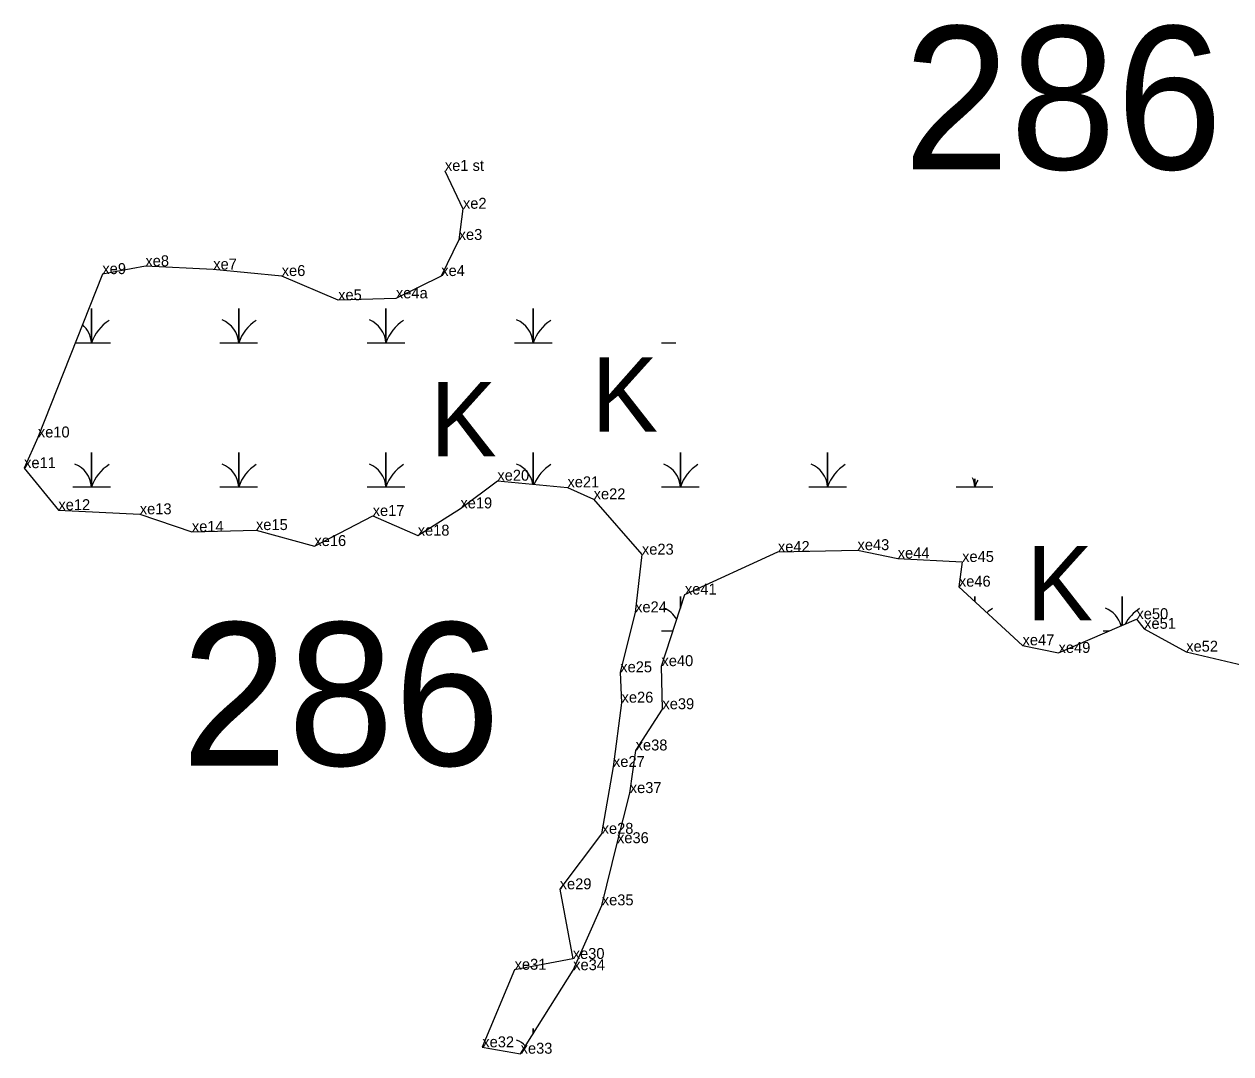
# Model space of a CAD drawing. Extents: x 2072529 to 2268796, y 436423 to 470406.
# Drawn here: x 2246183 to 2246734, y 440253 to 440723 of the extents above; entities that cross this region are included whole.
import ezdxf

# ---------------------------------------------------------------- set-up
doc = ezdxf.new("R2010")
doc.units = 0
for name, color, linetype in [('Default', 7, 'Continuous'), ('Exist Environmental Wetland Boundary', 7, 'Continuous'), ('Exist Environmental Wetland Boundary Cogo Comment', 7, 'Continuous'), ('Exist Hydro Swamp or Marsh', 7, 'Continuous'), ('Old_Level_20', 7, 'Continuous')]:
    doc.layers.add(name, color=color, linetype=linetype)

msp = doc.modelspace()

# ---------------------------------------------------------------- linework, layer by layer
at = {"layer": 'Exist Environmental Wetland Boundary'}
msp.add_lwpolyline([(2246374.88, 440655.97), (2246383.13, 440638.67), (2246381.18, 440624.42), (2246373.23, 440607.93), (2246352.52, 440597.73), (2246326.13, 440596.86), (2246300.35, 440607.93), (2246269.08, 440610.91), (2246238.08, 440612.4), (2246218.42, 440608.82), (2246188.96, 440534.18), (2246182.68, 440520.17), (2246198.34, 440500.97), (2246235.52, 440499.09), (2246259.31, 440491.08), (2246288.6, 440491.88), (2246315.28, 440484.58), (2246341.91, 440498.32), (2246362.47, 440489.32), (2246381.98, 440501.78), (2246398.86, 440514.43), (2246430.87, 440511.39), (2246442.83, 440505.92), (2246464.89, 440480.65), (2246461.78, 440454.28), (2246455, 440426.89), (2246455.59, 440413.02), (2246451.67, 440383.67), (2246446.49, 440353.11), (2246427.33, 440327.76), (2246433.28, 440295.95), (2246406.73, 440291.01), (2246391.98, 440255.57), (2246409.49, 440252.65), (2246433.49, 440290.82), (2246446.56, 440320.43), (2246453.52, 440348.83), (2246459.35, 440371.73), (2246462.03, 440391.19), (2246474.25, 440410.03), (2246473.81, 440429.71), (2246484.52, 440462.44), (2246527, 440481.87), (2246563.35, 440482.7), (2246581.74, 440478.92), (2246611.16, 440477.3), (2246609.67, 440466.01), (2246638.74, 440439.21), (2246655.2, 440435.74), (2246690.77, 440451.18), (2246694.3, 440446.77), (2246713.51, 440436.32), (2246747.16, 440428.26)], dxfattribs=at)
at = {"layer": 'Exist Hydro Swamp or Marsh'}
for points in [[(2246206.01, 440577.37), (2246213.46, 440577.37), (2246213.46, 440593.15), (2246213.46, 440577.37), (2246222.07, 440577.37)], [(2246272.11, 440577.37), (2246280.71, 440577.37), (2246280.71, 440593.15), (2246280.71, 440577.37), (2246289.32, 440577.37)], [(2246339.36, 440577.37), (2246347.96, 440577.37), (2246347.96, 440593.15), (2246347.96, 440577.37), (2246356.57, 440577.37)], [(2246406.61, 440577.37), (2246415.21, 440577.37), (2246415.21, 440593.15), (2246415.21, 440577.37), (2246423.82, 440577.37)], [(2246473.86, 440577.37), (2246480.3, 440577.37)], [(2246204.86, 440511.57), (2246213.46, 440511.57), (2246213.46, 440527.35), (2246213.46, 440511.57), (2246222.07, 440511.57)], [(2246272.11, 440511.57), (2246280.71, 440511.57), (2246280.71, 440527.35), (2246280.71, 440511.57), (2246289.32, 440511.57)], [(2246339.36, 440511.57), (2246347.96, 440511.57), (2246347.96, 440527.35), (2246347.96, 440511.57), (2246356.57, 440511.57)], [(2246415.21, 440512.87), (2246415.21, 440527.35), (2246415.21, 440512.87)], [(2246473.86, 440511.57), (2246482.46, 440511.57), (2246482.46, 440527.35), (2246482.46, 440511.57), (2246491.07, 440511.57)], [(2246541.11, 440511.57), (2246549.71, 440511.57), (2246549.71, 440527.35), (2246549.71, 440511.57), (2246558.32, 440511.57)], [(2246608.36, 440511.57), (2246616.96, 440511.57), (2246616.96, 440515.29)], [(2246616.96, 440515.29), (2246616.96, 440511.57), (2246625.14, 440511.57)], [(2246482.46, 440456.15), (2246482.46, 440461.55), (2246482.46, 440456.15)], [(2246616.96, 440459.28), (2246616.96, 440461.55), (2246616.96, 440459.28)], [(2246684.21, 440448.33), (2246684.21, 440461.55), (2246684.21, 440448.33)], [(2246473.86, 440445.77), (2246479.07, 440445.77)], [(2246675.61, 440445.77), (2246678.32, 440445.77)], [(2246415.21, 440261.76), (2246415.21, 440264.15), (2246415.21, 440261.76)]]:
    msp.add_lwpolyline(points, dxfattribs=at)
for centre, radius, start, end in [((2246201.2, 440576.49), 12.3, 4.1403, 48.7554), ((2246231.71, 440571.31), 19.22, 122.1274, 161.6222), ((2246268.45, 440576.49), 12.3, 4.1403, 67.535), ((2246298.96, 440571.31), 19.22, 122.1274, 161.6222), ((2246335.7, 440576.49), 12.3, 4.1403, 67.535), ((2246366.21, 440571.31), 19.22, 122.1274, 161.6222), ((2246402.95, 440576.49), 12.3, 4.1403, 67.535), ((2246433.46, 440571.31), 19.22, 122.1274, 161.6222), ((2246201.2, 440510.69), 12.3, 4.1403, 67.535), ((2246231.71, 440505.51), 19.22, 122.1274, 161.6222), ((2246268.45, 440510.69), 12.3, 4.1403, 67.535), ((2246298.96, 440505.51), 19.22, 122.1274, 161.6222), ((2246335.7, 440510.69), 12.3, 4.1403, 67.535), ((2246366.21, 440505.51), 19.22, 122.1274, 161.6222), ((2246402.95, 440510.69), 12.3, 10.3204, 67.535), ((2246433.46, 440505.51), 19.22, 122.1274, 157.6302), ((2246470.2, 440510.69), 12.3, 4.1403, 67.535), ((2246500.71, 440505.51), 19.22, 122.1274, 161.6222), ((2246537.45, 440510.69), 12.3, 4.1403, 67.535), ((2246567.96, 440505.51), 19.22, 122.1274, 161.6222), ((2246604.7, 440510.69), 12.3, 4.1403, 24.4473), ((2246635.21, 440505.51), 19.22, 151.5246, 161.6222), ((2246470.2, 440444.89), 12.3, 30.3474, 67.535), ((2246671.95, 440444.89), 12.3, 15.4076, 67.535), ((2246635.21, 440439.71), 19.22, 122.1274, 131.2834), ((2246702.46, 440439.71), 19.22, 122.1274, 151.3622), ((2246402.95, 440247.49), 12.3, 44.7435, 67.535)]:
    msp.add_arc(centre, radius, start, end, dxfattribs=at)
at = {"layer": 'Old_Level_20'}
for p, q in [((2246374.88, 440655.97), (2246374.88, 440655.97)), ((2246383.13, 440638.67), (2246383.13, 440638.67)), ((2246381.18, 440624.42), (2246381.18, 440624.42)), ((2246238.08, 440612.4), (2246238.08, 440612.4)), ((2246269.08, 440610.91), (2246269.08, 440610.91)), ((2246218.42, 440608.82), (2246218.42, 440608.82)), ((2246300.35, 440607.93), (2246300.35, 440607.93)), ((2246373.23, 440607.93), (2246373.23, 440607.93)), ((2246326.13, 440596.86), (2246326.13, 440596.86)), ((2246352.52, 440597.73), (2246352.52, 440597.73)), ((2246188.96, 440534.18), (2246188.96, 440534.18)), ((2246182.68, 440520.17), (2246182.68, 440520.17)), ((2246398.86, 440514.43), (2246398.86, 440514.43)), ((2246430.87, 440511.39), (2246430.87, 440511.39)), ((2246442.83, 440505.92), (2246442.83, 440505.92)), ((2246198.34, 440500.97), (2246198.34, 440500.97)), ((2246381.98, 440501.78), (2246381.98, 440501.78)), ((2246235.52, 440499.09), (2246235.52, 440499.09)), ((2246341.91, 440498.32), (2246341.91, 440498.32)), ((2246259.31, 440491.08), (2246259.31, 440491.08)), ((2246288.6, 440491.88), (2246288.6, 440491.88)), ((2246362.47, 440489.32), (2246362.47, 440489.32)), ((2246315.28, 440484.58), (2246315.28, 440484.58)), ((2246464.89, 440480.65), (2246464.89, 440480.65)), ((2246527, 440481.87), (2246527, 440481.87)), ((2246563.35, 440482.7), (2246563.35, 440482.7)), ((2246581.74, 440478.92), (2246581.74, 440478.92)), ((2246611.16, 440477.3), (2246611.16, 440477.3)), ((2246484.52, 440462.44), (2246484.52, 440462.44)), ((2246609.67, 440466.01), (2246609.67, 440466.01)), ((2246461.78, 440454.28), (2246461.78, 440454.28)), ((2246690.77, 440451.18), (2246690.77, 440451.18)), ((2246694.3, 440446.77), (2246694.3, 440446.77)), ((2246638.74, 440439.21), (2246638.74, 440439.21)), ((2246655.2, 440435.74), (2246655.2, 440435.74)), ((2246713.51, 440436.32), (2246713.51, 440436.32)), ((2246473.81, 440429.71), (2246473.81, 440429.71)), ((2246455, 440426.89), (2246455, 440426.89)), ((2246455.59, 440413.02), (2246455.59, 440413.02)), ((2246474.25, 440410.03), (2246474.25, 440410.03)), ((2246462.03, 440391.19), (2246462.03, 440391.19)), ((2246451.67, 440383.67), (2246451.67, 440383.67)), ((2246459.35, 440371.73), (2246459.35, 440371.73)), ((2246446.49, 440353.11), (2246446.49, 440353.11)), ((2246453.52, 440348.83), (2246453.52, 440348.83)), ((2246427.33, 440327.76), (2246427.33, 440327.76)), ((2246446.56, 440320.43), (2246446.56, 440320.43)), ((2246406.73, 440291.01), (2246406.73, 440291.01)), ((2246433.28, 440295.95), (2246433.28, 440295.95)), ((2246433.49, 440290.82), (2246433.49, 440290.82)), ((2246391.98, 440255.57), (2246391.98, 440255.57)), ((2246409.49, 440252.65), (2246409.49, 440252.65))]:
    msp.add_line(p, q, dxfattribs=at)

# ---------------------------------------------------------------- texts
at = {"layer": 'Default'}
for p in [(2246584.32, 440656.7), (2246254.44, 440384.29)]:
    msp.add_text('286', height=65.34, dxfattribs=at).set_placement(p)
at = {"layer": 'Exist Environmental Wetland Boundary Cogo Comment'}
for s, p in [('xe1 st', (2246374.88, 440655.97)), ('xe2', (2246383.13, 440638.67)), ('xe3', (2246381.18, 440624.42)), ('xe8', (2246238.08, 440612.4)), ('xe7', (2246269.08, 440610.91)), ('xe9', (2246218.42, 440608.82)), ('xe6', (2246300.35, 440607.93)), ('xe4', (2246373.23, 440607.93)), ('xe5', (2246326.13, 440596.86)), ('xe4a', (2246352.52, 440597.73)), ('xe10', (2246188.96, 440534.18)), ('xe11', (2246182.68, 440520.17)), ('xe20', (2246398.86, 440514.43)), ('xe21', (2246430.87, 440511.39)), ('xe12', (2246198.34, 440500.97)), ('xe19', (2246381.98, 440501.78)), ('xe22', (2246442.83, 440505.92)), ('xe13', (2246235.52, 440499.09)), ('xe17', (2246341.91, 440498.32)), ('xe14', (2246259.31, 440491.08)), ('xe15', (2246288.6, 440491.88)), ('xe16', (2246315.28, 440484.58)), ('xe18', (2246362.47, 440489.32)), ('xe23', (2246464.89, 440480.65)), ('xe42', (2246527, 440481.87)), ('xe43', (2246563.35, 440482.7)), ('xe44', (2246581.74, 440478.92)), ('xe45', (2246611.16, 440477.3)), ('xe41', (2246484.52, 440462.44)), ('xe46', (2246609.67, 440466.01)), ('xe24', (2246461.78, 440454.28)), ('xe50', (2246690.77, 440451.18)), ('xe51', (2246694.3, 440446.77)), ('xe47', (2246638.74, 440439.21)), ('xe49', (2246655.2, 440435.74)), ('xe52', (2246713.51, 440436.32)), ('xe40', (2246473.81, 440429.71)), ('xe25', (2246455, 440426.89)), ('xe26', (2246455.59, 440413.02)), ('xe39', (2246474.25, 440410.03)), ('xe38', (2246462.03, 440391.19)), ('xe27', (2246451.67, 440383.67)), ('xe37', (2246459.35, 440371.73)), ('xe28', (2246446.49, 440353.11)), ('xe36', (2246453.52, 440348.83)), ('xe29', (2246427.33, 440327.76)), ('xe35', (2246446.56, 440320.43)), ('xe30', (2246433.28, 440295.95)), ('xe31', (2246406.73, 440291.01)), ('xe34', (2246433.49, 440290.82)), ('xe32', (2246391.98, 440255.57)), ('xe33', (2246409.49, 440252.65))]:
    msp.add_text(s, height=5, dxfattribs=at).set_placement(p)
at = {"layer": 'Exist Hydro Swamp or Marsh'}
for p in [(2246441.92, 440536.83), (2246368.2, 440525.58), (2246640.6, 440450.61)]:
    msp.add_text('K', height=34, dxfattribs=at).set_placement(p)

doc.saveas('drawing.dxf')
